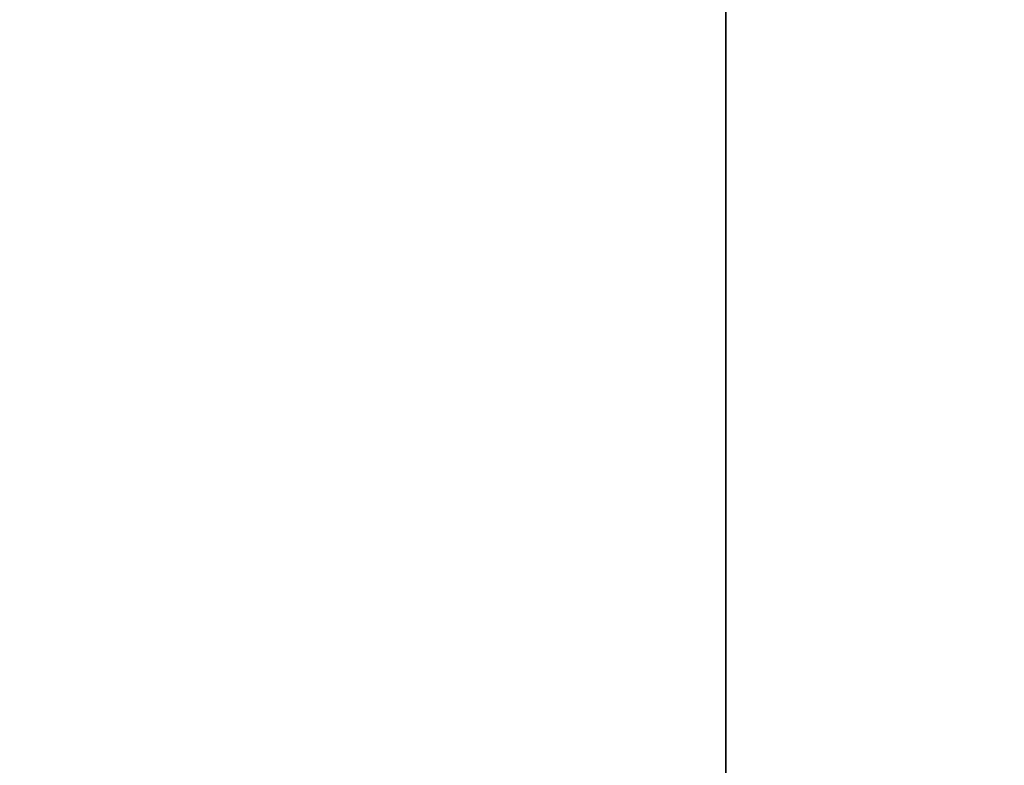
# Model space of a CAD drawing. Extents: x 0 to 80, y 0 to 80.
# Tile 351 of 656: x 9.08245 to 9.08759, y 35.41451 to 35.4184. Entities that reach past the tile are written whole.
import ezdxf

# ---------------------------------------------------------------- set-up
doc = ezdxf.new("R2010")
doc.units = 0
doc.header["$LTSCALE"] = 25.4
doc.layers.get('0').update_dxf_attribs({"color": 13, "linetype": 'CONTINUOUS'})

# ---------------------------------------------------------------- blocks, each defined once
blk = doc.blocks.new('ORBIT-I-KINKIET-20-7806-78')
at = {"color": 7}
blk.add_line((25.4827461, 35.64608, 303.7221375), (25.4827461, 35.7683601, 303.7221375), dxfattribs=at)
mesh = blk.add_polyface(dxfattribs=at)
corners = [(25.4827461, 35.64608, 303.7221375), (24.774519, 35.7683601, 304.1225586), (25.4827461, 35.7683601, 303.7221375)]
mesh.append_faces([[corners[k] for k in face] for face in [(0, 1, 2)]], dxfattribs={"color": 7})
mesh = blk.add_polyface(dxfattribs=at)
corners = [(25.4827461, 35.64608, 303.7221375), (24.774519, 35.64608, 304.1225586), (24.774519, 35.7683601, 304.1225586)]
mesh.append_faces([[corners[k] for k in face] for face in [(0, 1, 2)]], dxfattribs={"color": 7})
mesh = blk.add_polyface(dxfattribs=at)
corners = [(25.9350891, 35.7683601, 344.9284973), (25.2029629, 35.64608, 344.5432434), (25.9350891, 35.64608, 344.9284973)]
mesh.append_faces([[corners[k] for k in face] for face in [(0, 1, 2)]], dxfattribs={"color": 7})
mesh = blk.add_polyface(dxfattribs=at)
corners = [(25.9350891, 35.7683601, 344.9284973), (25.2029629, 35.7683601, 344.5432434), (25.2029629, 35.64608, 344.5432434)]
mesh.append_faces([[corners[k] for k in face] for face in [(0, 1, 2)]], dxfattribs={"color": 7})

msp = doc.modelspace()

# ---------------------------------------------------------------- block references
at = {"color": 0}
msp.add_blockref('ORBIT-I-KINKIET-20-7806-78', (-16.3966141, -0.3460782, -57.5), dxfattribs=at)

doc.saveas('drawing.dxf')
